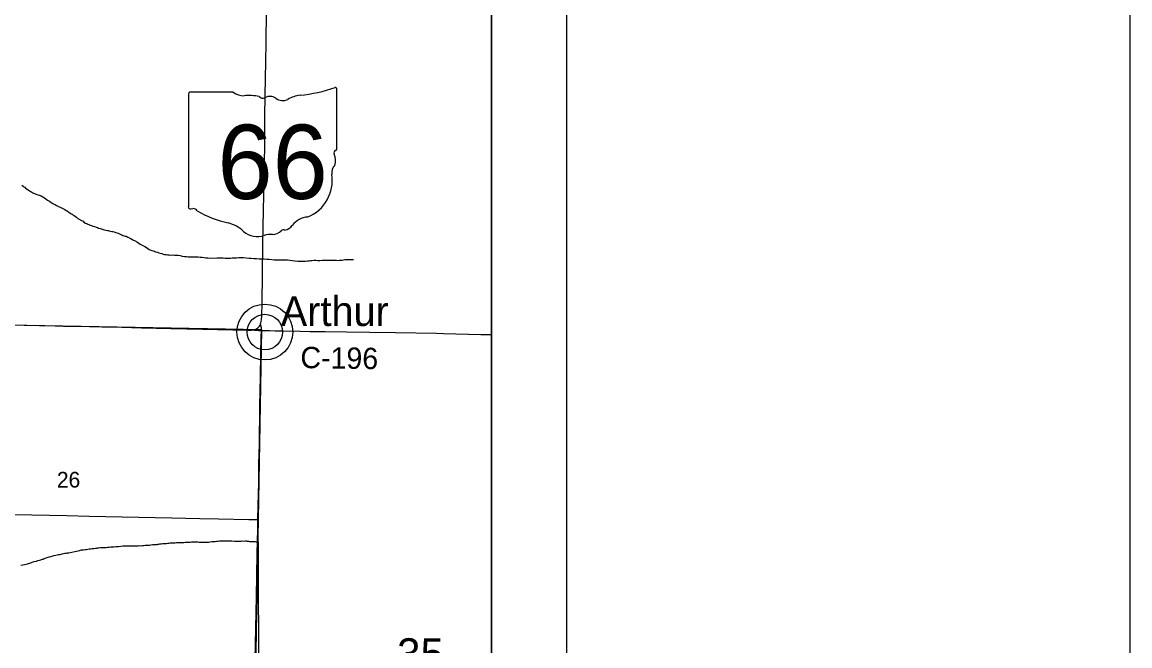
# Model space of a CAD drawing. Extents: x 2.4 to 73.1, y 4.5 to 25.6.
# Drawn here: x 35.673 to 37.147, y 19.109 to 19.94 of the extents above; entities that cross this region are included whole.
import ezdxf

# ---------------------------------------------------------------- set-up
doc = ezdxf.new("R2010")
doc.units = 0
for name, color, linetype in [('GM_X_County_Road', 7, 'Continuous'), ('GM_X_County_Road_Text', 7, 'Continuous'), ('GM_X_Minor_River', 7, 'Continuous'), ('GM_X_Section', 7, 'Continuous'), ('GM_X_Section_Text', 7, 'Continuous'), ('GM_X_State_Location', 7, 'Continuous'), ('GM_X_State_Route', 7, 'Continuous'), ('GM_X_State_Shield', 7, 'Continuous'), ('GM_X_Township_Road', 7, 'Continuous'), ('GM_X_Unincorporated', 7, 'Continuous'), ('GM_X_Unincorporated_Location', 7, 'Continuous'), ('GM_X_Unincorporated_Text', 7, 'Continuous'), ('SH_Cut_Line', 7, 'Continuous'), ('SH_Data', 7, 'Continuous')]:
    doc.layers.add(name, color=color, linetype=linetype)

msp = doc.modelspace()

# ---------------------------------------------------------------- linework, layer by layer
at = {"layer": 'GM_X_County_Road'}
for points in [[(35.9794, 19.5296), (35.9821, 19.5293), (35.9879, 19.529), (35.9912, 19.5289)], [(35.9865, 19.2769), (35.9869, 19.2954), (35.9876, 19.3265), (35.9879, 19.3513), (35.9885, 19.3777), (35.9888, 19.3917), (35.989, 19.4119), (35.9892, 19.429), (35.9896, 19.4476), (35.9898, 19.4678), (35.9903, 19.4973), (35.9909, 19.5205), (35.9912, 19.5283), (35.9912, 19.5289)], [(35.9912, 19.5289), (35.9912, 19.5315), (35.9912, 19.5326), (35.9911, 19.5339), (35.9909, 19.5349), (35.9906, 19.5356), (35.9899, 19.5369)], [(35.9912, 19.5289), (35.9957, 19.5288), (36.0018, 19.5287), (36.0095, 19.5284), (36.0157, 19.5283), (36.0204, 19.5282), (36.043, 19.528), (36.0561, 19.5276), (36.0763, 19.5274), (36.1044, 19.527), (36.1354, 19.5264), (36.1697, 19.526), (36.2241, 19.5252), (36.2335, 19.525), (36.2835, 19.5236), (36.2974, 19.5233)], [(35.9818, 19.0266), (35.9819, 19.0313), (35.9823, 19.053), (35.9829, 19.0919), (35.9832, 19.1105), (35.9842, 19.1538), (35.9846, 19.1742), (35.9852, 19.202), (35.9857, 19.2318), (35.9863, 19.2643), (35.9865, 19.2769)]]:
    msp.add_lwpolyline(points, dxfattribs=at)
at = {"layer": 'GM_X_Minor_River'}
for points in [[(35.6721, 19.7224), (35.674, 19.721), (35.6751, 19.7204), (35.6762, 19.7197), (35.6773, 19.7185), (35.6794, 19.7173), (35.6809, 19.7162), (35.6826, 19.715), (35.6841, 19.7138), (35.6856, 19.7131), (35.687, 19.7123), (35.6883, 19.7117), (35.6898, 19.7111), (35.6915, 19.7105), (35.6934, 19.7097), (35.6953, 19.7091), (35.6978, 19.708), (35.7, 19.7068), (35.7025, 19.7054), (35.7044, 19.7043), (35.7064, 19.7025), (35.7089, 19.701), (35.7114, 19.6994), (35.7134, 19.698), (35.7155, 19.6971), (35.717, 19.6961), (35.7185, 19.6953), (35.7197, 19.6947), (35.7208, 19.6941), (35.7223, 19.6936), (35.7242, 19.6926), (35.7259, 19.6918), (35.7276, 19.6908), (35.7297, 19.6898), (35.7314, 19.6889), (35.7325, 19.6883), (35.7346, 19.6865), (35.7361, 19.6854), (35.7378, 19.6844), (35.7391, 19.6836), (35.7403, 19.6829), (35.7418, 19.6819), (35.7435, 19.6807), (35.745, 19.6796), (35.7467, 19.678), (35.7527, 19.6747), (35.7537, 19.6743), (35.7548, 19.673), (35.7571, 19.672), (35.7588, 19.6712), (35.7603, 19.6706), (35.7616, 19.67), (35.7631, 19.6692), (35.765, 19.6686), (35.7667, 19.668), (35.769, 19.6673), (35.7713, 19.6667), (35.7732, 19.6661), (35.7745, 19.6653), (35.7766, 19.6647), (35.7779, 19.6643), (35.7792, 19.6639), (35.7805, 19.6635), (35.7824, 19.6629), (35.7843, 19.6623), (35.7862, 19.6621), (35.7878, 19.6619), (35.7887, 19.6617), (35.7904, 19.6611), (35.7921, 19.6609), (35.7933, 19.6605)], [(35.7933, 19.6605), (35.795, 19.6601), (35.7961, 19.6597), (35.7976, 19.6593), (35.7988, 19.6591), (35.8003, 19.6585), (35.8016, 19.6581), (35.8033, 19.6571), (35.8042, 19.6567), (35.8054, 19.6561), (35.8069, 19.6553), (35.8086, 19.6549), (35.8097, 19.6547), (35.8111, 19.6543), (35.812, 19.6539), (35.8135, 19.6532), (35.8154, 19.6522), (35.8171, 19.6514), (35.8183, 19.651), (35.8199, 19.6498), (35.823, 19.6481), (35.8239, 19.6477), (35.8251, 19.6469), (35.8262, 19.6465), (35.8279, 19.6452), (35.8298, 19.644), (35.8317, 19.6428), (35.8341, 19.6418), (35.8353, 19.6413), (35.8362, 19.6409), (35.8381, 19.6395), (35.8398, 19.6382), (35.8419, 19.6368), (35.8439, 19.636), (35.8455, 19.6352), (35.847, 19.6348), (35.8485, 19.6344), (35.8502, 19.6336), (35.8527, 19.633), (35.8546, 19.6324), (35.8564, 19.632), (35.8585, 19.6313), (35.8606, 19.6307), (35.8623, 19.6302), (35.8642, 19.63), (35.8663, 19.6296), (35.8684, 19.6296), (35.8707, 19.6294), (35.8728, 19.6295), (35.8754, 19.6293), (35.8775, 19.6293), (35.8802, 19.6291), (35.883, 19.6286), (35.8859, 19.628), (35.8887, 19.6276), (35.8914, 19.6274), (35.8937, 19.627), (35.896, 19.6269), (35.8984, 19.6271), (35.9009, 19.6271), (35.9036, 19.627), (35.9072, 19.6268), (35.9097, 19.6266), (35.9123, 19.6263), (35.9148, 19.6259), (35.9174, 19.6257), (35.9199, 19.6255), (35.9224, 19.6252), (35.9323, 19.6255), (35.9357, 19.6256), (35.9401, 19.6256), (35.9429, 19.6253), (35.9456, 19.6253), (35.9479, 19.6253), (35.95, 19.6254), (35.9523, 19.6256), (35.9549, 19.6257), (35.958, 19.6257), (35.961, 19.6259), (35.9641, 19.626), (35.9675, 19.626), (35.9707, 19.6257), (35.9747, 19.6253), (35.9777, 19.6251), (35.9812, 19.6248), (35.9846, 19.6246), (35.988, 19.6245), (35.9914, 19.6243), (35.9947, 19.6243), (35.9983, 19.624), (36.0017, 19.6238), (36.0049, 19.6234), (36.0082, 19.6231), (36.012, 19.6231), (36.015, 19.623), (36.0177, 19.623), (36.0203, 19.623), (36.0232, 19.6229), (36.026, 19.6229), (36.0289, 19.6226), (36.0321, 19.6222)], [(36.0321, 19.6222), (36.0357, 19.6218), (36.0395, 19.6214), (36.0431, 19.6211), (36.0464, 19.6213), (36.05, 19.6214), (36.0525, 19.6216), (36.0546, 19.6217), (36.0565, 19.6219), (36.0584, 19.622), (36.0608, 19.6224), (36.0635, 19.6224), (36.0664, 19.6223), (36.0692, 19.6223), (36.0721, 19.6224), (36.0751, 19.6226), (36.0791, 19.6225), (36.0818, 19.6225), (36.0888, 19.6224), (36.0911, 19.6224), (36.093, 19.6223), (36.0951, 19.6225), (36.0968, 19.6225), (36.0987, 19.6226), (36.1006, 19.6228), (36.1023, 19.6232), (36.104, 19.6233), (36.105, 19.6233), (36.1059, 19.6235), (36.1073, 19.6235), (36.1086, 19.6235), (36.1099, 19.6234), (36.1113, 19.6234), (36.1126, 19.6232), (36.1136, 19.6232), (36.1136, 19.6234), (36.1136, 19.6232)], [(35.7974, 19.241), (35.801, 19.2413), (35.8039, 19.2417), (35.8067, 19.2418), (35.809, 19.242), (35.8111, 19.2421), (35.8132, 19.2421), (35.8157, 19.2421), (35.8181, 19.2418), (35.8208, 19.2418), (35.8231, 19.242), (35.8252, 19.2419), (35.8271, 19.2421), (35.8295, 19.2423), (35.8311, 19.2422), (35.8328, 19.2424), (35.8347, 19.2426), (35.8364, 19.2427), (35.8381, 19.2427), (35.84, 19.2429), (35.8412, 19.243), (35.8421, 19.243), (35.8457, 19.2436), (35.8469, 19.2435), (35.8482, 19.2437), (35.8493, 19.2439), (35.8507, 19.2439), (35.8522, 19.244), (35.8533, 19.2442), (35.8545, 19.2444), (35.856, 19.2446), (35.8577, 19.2447), (35.8598, 19.2449), (35.8621, 19.245), (35.8648, 19.2452), (35.8665, 19.2454), (35.868, 19.2457), (35.8697, 19.2459), (35.8714, 19.2461), (35.8732, 19.246), (35.8747, 19.2462), (35.8764, 19.2462), (35.8783, 19.2463), (35.8798, 19.2463), (35.8813, 19.2463), (35.8838, 19.2463), (35.8859, 19.2464), (35.888, 19.2466), (35.8899, 19.2467), (35.8912, 19.2469), (35.8928, 19.2471), (35.8945, 19.2471), (35.8962, 19.247), (35.8983, 19.2472), (35.9006, 19.2472), (35.9027, 19.2473), (35.9044, 19.2473), (35.9067, 19.2473), (35.9084, 19.2471), (35.9106, 19.2468), (35.9129, 19.2468), (35.9152, 19.2468), (35.9171, 19.2469), (35.9192, 19.2469), (35.9211, 19.2471), (35.9232, 19.2474), (35.9253, 19.2476), (35.9272, 19.2478), (35.9295, 19.2479), (35.9312, 19.2483), (35.9333, 19.2482), (35.9356, 19.2486), (35.9415, 19.2487), (35.9434, 19.2487), (35.9453, 19.2486), (35.9474, 19.2486), (35.9495, 19.2486), (35.9518, 19.2486), (35.9552, 19.2483), (35.9577, 19.2483), (35.9599, 19.2484), (35.962, 19.2482), (35.9641, 19.2484), (35.966, 19.2486), (35.9681, 19.2483), (35.97, 19.2485), (35.9712, 19.2485), (35.9723, 19.2483), (35.9738, 19.2483), (35.9752, 19.248), (35.9761, 19.248), (35.9771, 19.2478), (35.9784, 19.2478), (35.9797, 19.2476), (35.9809, 19.2476), (35.982, 19.2476), (35.9829, 19.2476), (35.9841, 19.2475), (35.9871, 19.2475)], [(35.9871, 19.2475), (35.9874, 19.0523)], [(35.6709, 19.2161), (35.6734, 19.2167), (35.6757, 19.217), (35.6782, 19.2175), (35.6797, 19.2181), (35.6812, 19.2184), (35.6826, 19.219), (35.6841, 19.2195), (35.686, 19.2203), (35.6885, 19.2212), (35.6917, 19.2217), (35.6936, 19.2225), (35.6956, 19.223), (35.6975, 19.2234), (35.6986, 19.2237), (35.6998, 19.2241), (35.7007, 19.2244), (35.7021, 19.225), (35.7034, 19.2254), (35.7045, 19.2259), (35.7059, 19.2265), (35.7085, 19.2272), (35.7112, 19.2279), (35.7135, 19.2286), (35.715, 19.229), (35.7173, 19.2294), (35.7194, 19.2299), (35.7211, 19.2303), (35.723, 19.2306), (35.7248, 19.2311), (35.7261, 19.2313), (35.7276, 19.2317), (35.7293, 19.2322), (35.7318, 19.2324), (35.7332, 19.2327), (35.7349, 19.2329), (35.7429, 19.2343), (35.7452, 19.2351), (35.7471, 19.2354), (35.7488, 19.236), (35.7503, 19.2363), (35.7518, 19.2365), (35.7543, 19.2368), (35.7564, 19.2372), (35.7581, 19.2373), (35.7599, 19.2377), (35.7618, 19.2379), (35.7639, 19.238), (35.766, 19.2384), (35.7682, 19.2385), (35.7705, 19.2387), (35.7722, 19.2389), (35.7732, 19.2392), (35.7745, 19.2394), (35.777, 19.2396), (35.7787, 19.2397), (35.7806, 19.2399), (35.7825, 19.2399), (35.7844, 19.24), (35.7863, 19.2402), (35.7886, 19.2403), (35.7907, 19.2405), (35.7926, 19.2407), (35.7947, 19.2408), (35.7974, 19.241)]]:
    msp.add_lwpolyline(points, dxfattribs=at)
at = {"layer": 'GM_X_Section'}
msp.add_lwpolyline([(35.4865, 19.5393), (35.9913, 19.5302), (35.9823, 19.0264), (35.4772, 19.0377)], close=True, dxfattribs=at)
at = {"layer": 'GM_X_State_Route'}
msp.add_lwpolyline([(35.6544, 19.5362), (35.7166, 19.535), (35.7275, 19.5348), (35.7461, 19.5344), (35.7788, 19.5338), (35.8052, 19.5331), (35.8317, 19.5325), (35.8706, 19.5317), (35.9126, 19.5307), (35.9732, 19.5293), (35.9763, 19.5293), (35.9779, 19.5294), (35.9794, 19.5296), (35.9809, 19.5299), (35.9823, 19.5303), (35.9837, 19.5308), (35.9851, 19.5315), (35.9863, 19.5323), (35.9874, 19.5333), (35.9887, 19.5348), (35.9895, 19.536), (35.9899, 19.5369), (35.9902, 19.5378), (35.9906, 19.5392), (35.991, 19.5407), (35.9914, 19.5437), (35.9917, 19.5483), (35.992, 19.5654), (35.9931, 19.6431), (35.994, 19.6897), (35.9947, 19.727), (35.9951, 19.7487), (35.9956, 19.7798), (35.9959, 19.814), (35.9964, 19.8419), (35.997, 19.887), (35.9975, 19.9118), (35.9981, 19.9538)], dxfattribs=at)
at = {"layer": 'GM_X_State_Shield'}
for p, q in [((36.0917, 19.7714), (36.0917, 19.8499)), ((35.894, 19.8436), (35.894, 19.6935)), ((35.9538, 19.8462), (35.8959, 19.8462)), ((36.0917, 19.7714), (36.0917, 19.7714))]:
    msp.add_line(p, q, dxfattribs=at)
for centre, radius, start, end in [((36.0213, 20.0508), 0.2097, 275.8445, 288.9065), ((36.0895, 19.8503), 0.0022, 351.8621, 97.738), ((35.8962, 19.8439), 0.00229, 98.1301, 188.1301), ((35.9676, 19.8636), 0.0222, 231.6195, 271.1119), ((35.975, 19.762), 0.0798, 80.4867, 94.9883), ((35.9931, 19.8447), 0.00641, 219.7921, 297.1024), ((36.0025, 19.8274), 0.0133, 54.4667, 119.1411), ((36.0197, 19.8512), 0.016, 233.8562, 294.8282), ((36.048, 19.8004), 0.0422, 97.3462, 120.7689), ((36.0912, 19.7657), 0.00341, 107.944, 210.337), ((36.0695, 19.7557), 0.0205, 340.033, 23.6496), ((36.0894, 19.7711), 0.00236, 289.6038, 7.7341), ((36.0996, 19.7386), 0.0149, 136.8065, 186.9296), ((36.033, 19.7286), 0.0525, 292.3089, 8.9858), ((35.8962, 19.6932), 0.00231, 171.9584, 258.3066), ((35.8966, 19.7086), 0.0176, 267.339, 280.6039), ((35.9002, 19.6849), 0.00636, 29.7484, 93.2717), ((35.9805, 19.8197), 0.1514, 240.4129, 257.1985), ((36.0551, 19.6514), 0.0287, 94.4031, 142.5768), ((35.9353, 19.6261), 0.0474, 47.1842, 75.836), ((35.9866, 19.6841), 0.0301, 230.7004, 286.2918), ((36.0062, 19.6729), 0.016, 268.777, 315.5493), ((36.0207, 19.6584), 0.00451, 65.7517, 132.6484), ((36.0187, 19.679), 0.0169, 282.8732, 323.2771), ((36.004, 19.6322), 0.0247, 85.6951, 111.2099)]:
    msp.add_arc(centre, radius, start, end, dxfattribs=at)
at = {"layer": 'GM_X_Township_Road'}
msp.add_lwpolyline([(35.4825, 19.2873), (35.485, 19.2873), (35.5103, 19.2869), (35.532, 19.2869), (35.5786, 19.2853), (35.6081, 19.2846), (35.6624, 19.2837), (35.7323, 19.2823), (35.7618, 19.2817), (35.8721, 19.2791), (35.9093, 19.2782), (35.9342, 19.2778), (35.9745, 19.277), (35.9844, 19.2769), (35.9865, 19.2769)], dxfattribs=at)
at = {"layer": 'GM_X_Unincorporated'}
for radius in [0.0372, 0.0236]:
    msp.add_circle((35.9958, 19.5268), radius, dxfattribs=at)
at = {"layer": 'GM_X_Unincorporated_Location'}
msp.add_line((35.9958, 19.5268), (35.9958, 19.5268), dxfattribs=at)
at = {"layer": 'SH_Cut_Line'}
msp.add_lwpolyline([(36.2974, 17.9852), (36.2974, 20.0257)], dxfattribs=at)
at = {"layer": 'SH_Data'}
msp.add_line((36.3974, 24.8852), (36.3974, 17.8852), dxfattribs=at)
for points in [[(28.6474, 25.6352), (37.1474, 25.6352), (37.1474, 14.6352), (28.6474, 14.6352)], [(29.4974, 24.7852), (36.2974, 24.7852), (36.2974, 17.9852), (29.4974, 17.9852)]]:
    msp.add_lwpolyline(points, close=True, dxfattribs=at)

# ---------------------------------------------------------------- texts
at = {"layer": 'GM_X_County_Road_Text'}
msp.add_text('C-196', height=0.02841, rotation=359.1731, dxfattribs=at).set_placement((36.043, 19.4788))
at = {"layer": 'GM_X_Section_Text'}
for s, height, p in [('26', 0.02093, (35.7189, 19.3196)), ('35', 0.04186, (36.1719, 19.077))]:
    msp.add_text(s, height=height, rotation=0, dxfattribs=at).set_placement(p)
at = {"layer": 'GM_X_State_Location'}
for s in ['s', 'r']:
    msp.add_text(s, height=0.0000947, dxfattribs=at).set_placement((35.9938, 19.6481))
msp.add_text('66', height=0.0000947, rotation=0, dxfattribs=at).set_placement((35.9699, 19.6412))
at = {"layer": 'GM_X_State_Shield'}
msp.add_text('66', height=0.09888, dxfattribs=at).set_placement((35.9326, 19.7041))
at = {"layer": 'GM_X_Unincorporated_Text'}
msp.add_text('Arthur', height=0.03949, rotation=0, dxfattribs=at).set_placement((36.017, 19.5348))

doc.saveas('drawing.dxf')
